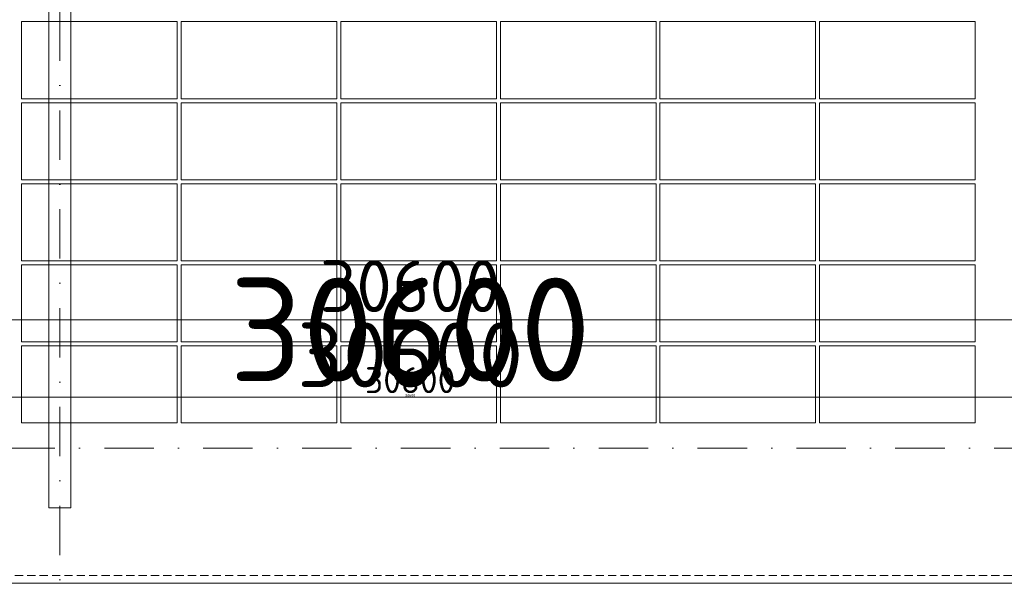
# Model space of a CAD drawing. Header units: millimetres. Extents: x -15830 to 4680139, y -28864 to 2281735.
# Tile 384 of 577: x 225619 to 233208, y 243203 to 247588. Entities that reach past the tile are written whole.
import ezdxf

# ---------------------------------------------------------------- set-up
doc = ezdxf.new("R2010")
doc.units = ezdxf.units.MM
for name, pattern in [('CENTERX2', [101.6, 63.5, -12.7, 12.7, -12.7]), ('DASHDOT', [25.4, 12.7, -6.35, 0, -6.35]), ('DASHED', [19.05, 12.7, -6.35]), ('HIDDEN', [9.525, 6.35, -3.175])]:
    doc.linetypes.add(name, pattern=pattern)
for name, color, linetype, lineweight in [('A99_FVE', 30, 'Continuous', 5), ('A99_N_kce-pod', 7, 'DASHED', 20), ('A99_N_koty-200', 5, 'Continuous', 5), ('A99_N_koty-200 @ 1', 5, 'Continuous', 5), ('A99_N_koty-200 @ 10', 5, 'Continuous', 5), ('A99_N_koty-200 @ 100', 5, 'Continuous', 5), ('A99_N_koty-200 @ 200', 5, 'Continuous', 5), ('A99_N_koty-200 @ 250 (1)', 5, 'Continuous', 5), ('A99_N_koty-200 @ 250 (2)', 5, 'Continuous', 5), ('A99_N_koty-200 @ 400', 5, 'Continuous', 5), ('A99_S_kce-pohl', 7, 'Continuous', 5), ('A99_S_osy', 1, 'CENTERX2', 5)]:
    doc.layers.add(name, color=color, linetype=linetype, lineweight=lineweight)
doc.styles.add('A99_kota', font='isocpeur.ttf', dxfattribs={"height": 2})
doc.dimstyles.new('A99_kota_200 new', dxfattribs={"dimscale": 200, "dimtxt": 2, "dimasz": 1.2, "dimexe": 0.5, "dimexo": 1.5, "dimgap": 0.3, "dimtad": 1, "dimdec": 0, "dimzin": 3, "dimdsep": 46, "dimtxsty": 'A99_kota', "dimblk": 'ARCHTICK', "dimcen": 2.5, "dimazin": 2, "dimtfac": 0.75, "dimtdec": 0, "dimtmove": 2, "dimatfit": 0, "dimfxl": 0, "dimtolj": 1, "dimtzin": 0, "dimlwd": 5, "dimlwe": 5, "dimarcsym": 0})

# ---------------------------------------------------------------- blocks, each defined once
blk = doc.blocks.new('_ArchTick')
at = {"color": 0, "linetype": 'ByBlock', "const_width": 0.15}
blk.add_lwpolyline([(-0.5, -0.5), (0.5, 0.5)], dxfattribs=at)
blk = doc.blocks.new('*D300')
at = {"layer": 'A99_N_koty-200', "color": 0, "linetype": 'Continuous', "lineweight": 5, "ltscale": 10, "transparency": 16777216}
for p, q in [((225929, 241208.3), (225929, 240758.3)), ((237929, 241208.3), (237929, 240758.3)), ((237929, 240808.3), (225929, 240808.3))]:
    blk.add_line(p, q, dxfattribs=at)
at = {"layer": 'Defpoints', "color": 0, "linetype": 'Continuous', "ltscale": 10, "transparency": 16777216}
for p in [(225929, 243683.3), (237929, 243683.3), (225929, 240808.3)]:
    blk.add_point(p, dxfattribs=at)
at = {"layer": 'A99_N_koty-200', "color": 0, "linetype": 'Continuous', "lineweight": 5, "ltscale": 10, "transparency": 16777216, "xscale": 120, "yscale": 120, "zscale": 120, "rotation": 180}
blk.add_blockref('_ArchTick', (225929, 240808.3), dxfattribs=at)
at = {"layer": 'A99_N_koty-200', "color": 0, "linetype": 'Continuous', "lineweight": 5, "ltscale": 10, "transparency": 16777216, "xscale": 120, "yscale": 120, "zscale": 120}
blk.add_blockref('_ArchTick', (237929, 240808.3), dxfattribs=at)
at = {"layer": 'A99_N_koty-200', "color": 0, "linetype": 'Continuous', "ltscale": 10, "transparency": 16777216, "insert": (231929, 240938.3), "char_height": 200, "attachment_point": 5, "style": 'A99_kota'}
blk.add_mtext('\\A1;12000', dxfattribs=at)
blk = doc.blocks.new('*D301')
at = {"layer": 'A99_N_koty-200', "color": 0, "linetype": 'Continuous', "lineweight": 5, "ltscale": 10, "transparency": 16777216}
for p, q in [((225929, 241608.3), (225929, 240708.3)), ((237929, 241608.3), (237929, 240708.3)), ((237929, 240808.3), (225929, 240808.3))]:
    blk.add_line(p, q, dxfattribs=at)
at = {"layer": 'Defpoints', "color": 0, "linetype": 'Continuous', "ltscale": 10, "transparency": 16777216}
for p in [(225929, 243683.3), (237929, 243683.3), (225929, 240808.3)]:
    blk.add_point(p, dxfattribs=at)
at = {"layer": 'A99_N_koty-200', "color": 0, "linetype": 'Continuous', "lineweight": 5, "ltscale": 10, "transparency": 16777216, "xscale": 240, "yscale": 240, "zscale": 240, "rotation": 180}
blk.add_blockref('_ArchTick', (225929, 240808.3), dxfattribs=at)
at = {"layer": 'A99_N_koty-200', "color": 0, "linetype": 'Continuous', "lineweight": 5, "ltscale": 10, "transparency": 16777216, "xscale": 240, "yscale": 240, "zscale": 240}
blk.add_blockref('_ArchTick', (237929, 240808.3), dxfattribs=at)
at = {"layer": 'A99_N_koty-200', "color": 0, "linetype": 'Continuous', "ltscale": 10, "transparency": 16777216, "insert": (231929, 241068.3), "char_height": 400, "attachment_point": 5, "style": 'A99_kota'}
blk.add_mtext('\\A1;12000', dxfattribs=at)
blk = doc.blocks.new('*D302')
at = {"layer": 'A99_N_koty-200', "color": 0, "linetype": 'Continuous', "lineweight": 5, "ltscale": 10, "transparency": 16777216}
for p, q in [((225929, 240812.3), (225929, 240807.8)), ((237929, 240808.3), (225929, 240808.3)), ((237929, 240812.3), (237929, 240807.8))]:
    blk.add_line(p, q, dxfattribs=at)
at = {"layer": 'Defpoints', "color": 0, "linetype": 'Continuous', "ltscale": 10, "transparency": 16777216}
for p in [(225929, 243683.3), (237929, 243683.3), (225929, 240808.3)]:
    blk.add_point(p, dxfattribs=at)
at = {"layer": 'A99_N_koty-200', "color": 0, "linetype": 'Continuous', "lineweight": 5, "ltscale": 10, "transparency": 16777216, "xscale": 1.2, "yscale": 1.2, "zscale": 1.2, "rotation": 180}
blk.add_blockref('_ArchTick', (225929, 240808.3), dxfattribs=at)
at = {"layer": 'A99_N_koty-200', "color": 0, "linetype": 'Continuous', "lineweight": 5, "ltscale": 10, "transparency": 16777216, "xscale": 1.2, "yscale": 1.2, "zscale": 1.2}
blk.add_blockref('_ArchTick', (237929, 240808.3), dxfattribs=at)
at = {"layer": 'A99_N_koty-200', "color": 0, "linetype": 'Continuous', "ltscale": 10, "transparency": 16777216, "insert": (231929, 240809.6), "char_height": 2, "attachment_point": 5, "style": 'A99_kota'}
blk.add_mtext('\\A1;12000', dxfattribs=at)
blk = doc.blocks.new('*D303')
at = {"layer": 'A99_N_koty-200', "color": 0, "linetype": 'Continuous', "lineweight": 5, "ltscale": 10, "transparency": 16777216}
for p, q in [((225929, 242408.3), (225929, 240608.3)), ((237929, 242408.3), (237929, 240608.3)), ((237929, 240808.3), (225929, 240808.3))]:
    blk.add_line(p, q, dxfattribs=at)
at = {"layer": 'Defpoints', "color": 0, "linetype": 'Continuous', "ltscale": 10, "transparency": 16777216}
for p in [(225929, 243683.3), (237929, 243683.3), (225929, 240808.3)]:
    blk.add_point(p, dxfattribs=at)
at = {"layer": 'A99_N_koty-200', "color": 0, "linetype": 'Continuous', "lineweight": 5, "ltscale": 10, "transparency": 16777216, "xscale": 480, "yscale": 480, "zscale": 480, "rotation": 180}
blk.add_blockref('_ArchTick', (225929, 240808.3), dxfattribs=at)
at = {"layer": 'A99_N_koty-200', "color": 0, "linetype": 'Continuous', "lineweight": 5, "ltscale": 10, "transparency": 16777216, "xscale": 480, "yscale": 480, "zscale": 480}
blk.add_blockref('_ArchTick', (237929, 240808.3), dxfattribs=at)
at = {"layer": 'A99_N_koty-200', "color": 0, "linetype": 'Continuous', "ltscale": 10, "transparency": 16777216, "insert": (231929, 241328.3), "char_height": 800, "attachment_point": 5, "style": 'A99_kota'}
blk.add_mtext('\\A1;12000', dxfattribs=at)
blk = doc.blocks.new('*D304')
at = {"layer": 'A99_N_koty-200', "color": 0, "linetype": 'Continuous', "lineweight": 5, "ltscale": 10, "transparency": 16777216}
for p, q in [((225929, 240848.3), (225929, 240803.3)), ((237929, 240848.3), (237929, 240803.3)), ((237929, 240808.3), (225929, 240808.3))]:
    blk.add_line(p, q, dxfattribs=at)
at = {"layer": 'Defpoints', "color": 0, "linetype": 'Continuous', "ltscale": 10, "transparency": 16777216}
for p in [(225929, 243683.3), (237929, 243683.3), (225929, 240808.3)]:
    blk.add_point(p, dxfattribs=at)
at = {"layer": 'A99_N_koty-200', "color": 0, "linetype": 'Continuous', "lineweight": 5, "ltscale": 10, "transparency": 16777216, "xscale": 12, "yscale": 12, "zscale": 12, "rotation": 180}
blk.add_blockref('_ArchTick', (225929, 240808.3), dxfattribs=at)
at = {"layer": 'A99_N_koty-200', "color": 0, "linetype": 'Continuous', "lineweight": 5, "ltscale": 10, "transparency": 16777216, "xscale": 12, "yscale": 12, "zscale": 12}
blk.add_blockref('_ArchTick', (237929, 240808.3), dxfattribs=at)
at = {"layer": 'A99_N_koty-200', "color": 0, "linetype": 'Continuous', "ltscale": 10, "transparency": 16777216, "insert": (231929, 240821.3), "char_height": 20, "attachment_point": 5, "style": 'A99_kota'}
blk.add_mtext('\\A1;12000', dxfattribs=at)
blk = doc.blocks.new('*D305')
at = {"layer": 'A99_N_koty-200', "color": 0, "linetype": 'Continuous', "lineweight": 5, "ltscale": 10, "transparency": 16777216}
for p, q in [((225929, 241808.3), (225929, 240683.3)), ((237929, 241808.3), (237929, 240683.3)), ((237929, 240808.3), (225929, 240808.3))]:
    blk.add_line(p, q, dxfattribs=at)
at = {"layer": 'Defpoints', "color": 0, "linetype": 'Continuous', "ltscale": 10, "transparency": 16777216}
for p in [(225929, 243683.3), (237929, 243683.3), (225929, 240808.3)]:
    blk.add_point(p, dxfattribs=at)
at = {"layer": 'A99_N_koty-200', "color": 0, "linetype": 'Continuous', "lineweight": 5, "ltscale": 10, "transparency": 16777216, "xscale": 300, "yscale": 300, "zscale": 300, "rotation": 180}
blk.add_blockref('_ArchTick', (225929, 240808.3), dxfattribs=at)
at = {"layer": 'A99_N_koty-200', "color": 0, "linetype": 'Continuous', "lineweight": 5, "ltscale": 10, "transparency": 16777216, "xscale": 300, "yscale": 300, "zscale": 300}
blk.add_blockref('_ArchTick', (237929, 240808.3), dxfattribs=at)
at = {"layer": 'A99_N_koty-200', "color": 0, "linetype": 'Continuous', "ltscale": 10, "transparency": 16777216, "insert": (231929, 241133.3), "char_height": 500, "attachment_point": 5, "style": 'A99_kota'}
blk.add_mtext('\\A1;12000', dxfattribs=at)
blk = doc.blocks.new('*D306')
at = {"layer": 'A99_N_koty-200', "color": 0, "linetype": 'Continuous', "lineweight": 5, "ltscale": 10, "transparency": 16777216}
for p, q in [((225929, 241808.3), (225929, 240683.3)), ((237929, 241808.3), (237929, 240683.3)), ((237929, 240808.3), (225929, 240808.3))]:
    blk.add_line(p, q, dxfattribs=at)
at = {"layer": 'Defpoints', "color": 0, "linetype": 'Continuous', "ltscale": 10, "transparency": 16777216}
for p in [(225929, 243683.3), (237929, 243683.3), (225929, 240808.3)]:
    blk.add_point(p, dxfattribs=at)
at = {"layer": 'A99_N_koty-200', "color": 0, "linetype": 'Continuous', "lineweight": 5, "ltscale": 10, "transparency": 16777216, "xscale": 300, "yscale": 300, "zscale": 300, "rotation": 180}
blk.add_blockref('_ArchTick', (225929, 240808.3), dxfattribs=at)
at = {"layer": 'A99_N_koty-200', "color": 0, "linetype": 'Continuous', "lineweight": 5, "ltscale": 10, "transparency": 16777216, "xscale": 300, "yscale": 300, "zscale": 300}
blk.add_blockref('_ArchTick', (237929, 240808.3), dxfattribs=at)
at = {"layer": 'A99_N_koty-200', "color": 0, "linetype": 'Continuous', "ltscale": 10, "transparency": 16777216, "insert": (231929, 241133.3), "char_height": 500, "attachment_point": 5, "style": 'A99_kota'}
blk.add_mtext('\\A1;12000', dxfattribs=at)
blk = doc.blocks.new('*D307')
at = {"layer": 'A99_N_koty-200', "color": 0, "linetype": 'Continuous', "lineweight": 5, "ltscale": 10, "transparency": 16777216}
for p, q in [((213929, 241208.3), (213929, 240758.3)), ((225929, 241208.3), (225929, 240758.3)), ((225929, 240808.3), (213929, 240808.3))]:
    blk.add_line(p, q, dxfattribs=at)
at = {"layer": 'Defpoints', "color": 0, "linetype": 'Continuous', "ltscale": 10, "transparency": 16777216}
for p in [(213929, 243683.3), (225929, 243683.3), (213929, 240808.3)]:
    blk.add_point(p, dxfattribs=at)
at = {"layer": 'A99_N_koty-200', "color": 0, "linetype": 'Continuous', "lineweight": 5, "ltscale": 10, "transparency": 16777216, "xscale": 120, "yscale": 120, "zscale": 120, "rotation": 180}
blk.add_blockref('_ArchTick', (213929, 240808.3), dxfattribs=at)
at = {"layer": 'A99_N_koty-200', "color": 0, "linetype": 'Continuous', "lineweight": 5, "ltscale": 10, "transparency": 16777216, "xscale": 120, "yscale": 120, "zscale": 120}
blk.add_blockref('_ArchTick', (225929, 240808.3), dxfattribs=at)
at = {"layer": 'A99_N_koty-200', "color": 0, "linetype": 'Continuous', "ltscale": 10, "transparency": 16777216, "insert": (219929, 240938.3), "char_height": 200, "attachment_point": 5, "style": 'A99_kota'}
blk.add_mtext('\\A1;12000', dxfattribs=at)
blk = doc.blocks.new('*D308')
at = {"layer": 'A99_N_koty-200', "color": 0, "linetype": 'Continuous', "lineweight": 5, "ltscale": 10, "transparency": 16777216}
for p, q in [((213929, 241608.3), (213929, 240708.3)), ((225929, 241608.3), (225929, 240708.3)), ((225929, 240808.3), (213929, 240808.3))]:
    blk.add_line(p, q, dxfattribs=at)
at = {"layer": 'Defpoints', "color": 0, "linetype": 'Continuous', "ltscale": 10, "transparency": 16777216}
for p in [(213929, 243683.3), (225929, 243683.3), (213929, 240808.3)]:
    blk.add_point(p, dxfattribs=at)
at = {"layer": 'A99_N_koty-200', "color": 0, "linetype": 'Continuous', "lineweight": 5, "ltscale": 10, "transparency": 16777216, "xscale": 240, "yscale": 240, "zscale": 240, "rotation": 180}
blk.add_blockref('_ArchTick', (213929, 240808.3), dxfattribs=at)
at = {"layer": 'A99_N_koty-200', "color": 0, "linetype": 'Continuous', "lineweight": 5, "ltscale": 10, "transparency": 16777216, "xscale": 240, "yscale": 240, "zscale": 240}
blk.add_blockref('_ArchTick', (225929, 240808.3), dxfattribs=at)
at = {"layer": 'A99_N_koty-200', "color": 0, "linetype": 'Continuous', "ltscale": 10, "transparency": 16777216, "insert": (219929, 241068.3), "char_height": 400, "attachment_point": 5, "style": 'A99_kota'}
blk.add_mtext('\\A1;12000', dxfattribs=at)
blk = doc.blocks.new('*D309')
at = {"layer": 'A99_N_koty-200', "color": 0, "linetype": 'Continuous', "lineweight": 5, "ltscale": 10, "transparency": 16777216}
for p, q in [((213929, 240812.3), (213929, 240807.8)), ((225929, 240808.3), (213929, 240808.3)), ((225929, 240812.3), (225929, 240807.8))]:
    blk.add_line(p, q, dxfattribs=at)
at = {"layer": 'Defpoints', "color": 0, "linetype": 'Continuous', "ltscale": 10, "transparency": 16777216}
for p in [(213929, 243683.3), (225929, 243683.3), (213929, 240808.3)]:
    blk.add_point(p, dxfattribs=at)
at = {"layer": 'A99_N_koty-200', "color": 0, "linetype": 'Continuous', "lineweight": 5, "ltscale": 10, "transparency": 16777216, "xscale": 1.2, "yscale": 1.2, "zscale": 1.2, "rotation": 180}
blk.add_blockref('_ArchTick', (213929, 240808.3), dxfattribs=at)
at = {"layer": 'A99_N_koty-200', "color": 0, "linetype": 'Continuous', "lineweight": 5, "ltscale": 10, "transparency": 16777216, "xscale": 1.2, "yscale": 1.2, "zscale": 1.2}
blk.add_blockref('_ArchTick', (225929, 240808.3), dxfattribs=at)
at = {"layer": 'A99_N_koty-200', "color": 0, "linetype": 'Continuous', "ltscale": 10, "transparency": 16777216, "insert": (219929, 240809.6), "char_height": 2, "attachment_point": 5, "style": 'A99_kota'}
blk.add_mtext('\\A1;12000', dxfattribs=at)
blk = doc.blocks.new('*D310')
at = {"layer": 'A99_N_koty-200', "color": 0, "linetype": 'Continuous', "lineweight": 5, "ltscale": 10, "transparency": 16777216}
for p, q in [((213929, 242408.3), (213929, 240608.3)), ((225929, 242408.3), (225929, 240608.3)), ((225929, 240808.3), (213929, 240808.3))]:
    blk.add_line(p, q, dxfattribs=at)
at = {"layer": 'Defpoints', "color": 0, "linetype": 'Continuous', "ltscale": 10, "transparency": 16777216}
for p in [(213929, 243683.3), (225929, 243683.3), (213929, 240808.3)]:
    blk.add_point(p, dxfattribs=at)
at = {"layer": 'A99_N_koty-200', "color": 0, "linetype": 'Continuous', "lineweight": 5, "ltscale": 10, "transparency": 16777216, "xscale": 480, "yscale": 480, "zscale": 480, "rotation": 180}
blk.add_blockref('_ArchTick', (213929, 240808.3), dxfattribs=at)
at = {"layer": 'A99_N_koty-200', "color": 0, "linetype": 'Continuous', "lineweight": 5, "ltscale": 10, "transparency": 16777216, "xscale": 480, "yscale": 480, "zscale": 480}
blk.add_blockref('_ArchTick', (225929, 240808.3), dxfattribs=at)
at = {"layer": 'A99_N_koty-200', "color": 0, "linetype": 'Continuous', "ltscale": 10, "transparency": 16777216, "insert": (219929, 241328.3), "char_height": 800, "attachment_point": 5, "style": 'A99_kota'}
blk.add_mtext('\\A1;12000', dxfattribs=at)
blk = doc.blocks.new('*D311')
at = {"layer": 'A99_N_koty-200', "color": 0, "linetype": 'Continuous', "lineweight": 5, "ltscale": 10, "transparency": 16777216}
for p, q in [((213929, 240848.3), (213929, 240803.3)), ((225929, 240848.3), (225929, 240803.3)), ((225929, 240808.3), (213929, 240808.3))]:
    blk.add_line(p, q, dxfattribs=at)
at = {"layer": 'Defpoints', "color": 0, "linetype": 'Continuous', "ltscale": 10, "transparency": 16777216}
for p in [(213929, 243683.3), (225929, 243683.3), (213929, 240808.3)]:
    blk.add_point(p, dxfattribs=at)
at = {"layer": 'A99_N_koty-200', "color": 0, "linetype": 'Continuous', "lineweight": 5, "ltscale": 10, "transparency": 16777216, "xscale": 12, "yscale": 12, "zscale": 12, "rotation": 180}
blk.add_blockref('_ArchTick', (213929, 240808.3), dxfattribs=at)
at = {"layer": 'A99_N_koty-200', "color": 0, "linetype": 'Continuous', "lineweight": 5, "ltscale": 10, "transparency": 16777216, "xscale": 12, "yscale": 12, "zscale": 12}
blk.add_blockref('_ArchTick', (225929, 240808.3), dxfattribs=at)
at = {"layer": 'A99_N_koty-200', "color": 0, "linetype": 'Continuous', "ltscale": 10, "transparency": 16777216, "insert": (219929, 240821.3), "char_height": 20, "attachment_point": 5, "style": 'A99_kota'}
blk.add_mtext('\\A1;12000', dxfattribs=at)
blk = doc.blocks.new('*D312')
at = {"layer": 'A99_N_koty-200', "color": 0, "linetype": 'Continuous', "lineweight": 5, "ltscale": 10, "transparency": 16777216}
for p, q in [((213929, 241808.3), (213929, 240683.3)), ((225929, 241808.3), (225929, 240683.3)), ((225929, 240808.3), (213929, 240808.3))]:
    blk.add_line(p, q, dxfattribs=at)
at = {"layer": 'Defpoints', "color": 0, "linetype": 'Continuous', "ltscale": 10, "transparency": 16777216}
for p in [(213929, 243683.3), (225929, 243683.3), (213929, 240808.3)]:
    blk.add_point(p, dxfattribs=at)
at = {"layer": 'A99_N_koty-200', "color": 0, "linetype": 'Continuous', "lineweight": 5, "ltscale": 10, "transparency": 16777216, "xscale": 300, "yscale": 300, "zscale": 300, "rotation": 180}
blk.add_blockref('_ArchTick', (213929, 240808.3), dxfattribs=at)
at = {"layer": 'A99_N_koty-200', "color": 0, "linetype": 'Continuous', "lineweight": 5, "ltscale": 10, "transparency": 16777216, "xscale": 300, "yscale": 300, "zscale": 300}
blk.add_blockref('_ArchTick', (225929, 240808.3), dxfattribs=at)
at = {"layer": 'A99_N_koty-200', "color": 0, "linetype": 'Continuous', "ltscale": 10, "transparency": 16777216, "insert": (219929, 241133.3), "char_height": 500, "attachment_point": 5, "style": 'A99_kota'}
blk.add_mtext('\\A1;12000', dxfattribs=at)
blk = doc.blocks.new('*D313')
at = {"layer": 'A99_N_koty-200', "color": 0, "linetype": 'Continuous', "lineweight": 5, "ltscale": 10, "transparency": 16777216}
for p, q in [((213929, 241808.3), (213929, 240683.3)), ((225929, 241808.3), (225929, 240683.3)), ((225929, 240808.3), (213929, 240808.3))]:
    blk.add_line(p, q, dxfattribs=at)
at = {"layer": 'Defpoints', "color": 0, "linetype": 'Continuous', "ltscale": 10, "transparency": 16777216}
for p in [(213929, 243683.3), (225929, 243683.3), (213929, 240808.3)]:
    blk.add_point(p, dxfattribs=at)
at = {"layer": 'A99_N_koty-200', "color": 0, "linetype": 'Continuous', "lineweight": 5, "ltscale": 10, "transparency": 16777216, "xscale": 300, "yscale": 300, "zscale": 300, "rotation": 180}
blk.add_blockref('_ArchTick', (213929, 240808.3), dxfattribs=at)
at = {"layer": 'A99_N_koty-200', "color": 0, "linetype": 'Continuous', "lineweight": 5, "ltscale": 10, "transparency": 16777216, "xscale": 300, "yscale": 300, "zscale": 300}
blk.add_blockref('_ArchTick', (225929, 240808.3), dxfattribs=at)
at = {"layer": 'A99_N_koty-200', "color": 0, "linetype": 'Continuous', "ltscale": 10, "transparency": 16777216, "insert": (219929, 241133.3), "char_height": 500, "attachment_point": 5, "style": 'A99_kota'}
blk.add_mtext('\\A1;12000', dxfattribs=at)
blk = doc.blocks.new('*D100')
at = {"layer": 'A99_N_koty-200', "color": 0, "linetype": 'Continuous', "lineweight": 5, "ltscale": 10, "transparency": 16777216}
for p, q in [((213329, 244473.3), (213329, 245373.3)), ((243929, 244473.3), (243929, 245373.3)), ((213329, 245273.3), (243929, 245273.3))]:
    blk.add_line(p, q, dxfattribs=at)
at = {"layer": 'Defpoints', "color": 0, "linetype": 'Continuous', "ltscale": 10, "transparency": 16777216}
for p in [(243929, 245273.3), (213329, 243243.3), (243929, 243203.3)]:
    blk.add_point(p, dxfattribs=at)
at = {"layer": 'A99_N_koty-200', "color": 0, "linetype": 'Continuous', "lineweight": 5, "ltscale": 10, "transparency": 16777216, "xscale": 240, "yscale": 240, "zscale": 240, "rotation": 180}
blk.add_blockref('_ArchTick', (213329, 245273.3), dxfattribs=at)
at = {"layer": 'A99_N_koty-200', "color": 0, "linetype": 'Continuous', "lineweight": 5, "ltscale": 10, "transparency": 16777216, "xscale": 240, "yscale": 240, "zscale": 240}
blk.add_blockref('_ArchTick', (243929, 245273.3), dxfattribs=at)
at = {"layer": 'A99_N_koty-200', "color": 0, "linetype": 'Continuous', "ltscale": 10, "transparency": 16777216, "insert": (228629, 245533.3), "char_height": 400, "attachment_point": 5, "style": 'A99_kota'}
blk.add_mtext('\\A1;30600', dxfattribs=at)
blk = doc.blocks.new('*D101')
at = {"layer": 'A99_N_koty-200', "color": 0, "linetype": 'Continuous', "lineweight": 5, "ltscale": 10, "transparency": 16777216}
for p, q in [((213329, 244278.3), (213329, 244728.3)), ((243929, 244278.3), (243929, 244728.3)), ((213329, 244678.3), (243929, 244678.3))]:
    blk.add_line(p, q, dxfattribs=at)
at = {"layer": 'Defpoints', "color": 0, "linetype": 'Continuous', "ltscale": 10, "transparency": 16777216}
for p in [(243929, 244678.3), (213329, 243243.3), (243929, 243203.3)]:
    blk.add_point(p, dxfattribs=at)
at = {"layer": 'A99_N_koty-200', "color": 0, "linetype": 'Continuous', "lineweight": 5, "ltscale": 10, "transparency": 16777216, "xscale": 120, "yscale": 120, "zscale": 120, "rotation": 180}
blk.add_blockref('_ArchTick', (213329, 244678.3), dxfattribs=at)
at = {"layer": 'A99_N_koty-200', "color": 0, "linetype": 'Continuous', "lineweight": 5, "ltscale": 10, "transparency": 16777216, "xscale": 120, "yscale": 120, "zscale": 120}
blk.add_blockref('_ArchTick', (243929, 244678.3), dxfattribs=at)
at = {"layer": 'A99_N_koty-200', "color": 0, "linetype": 'Continuous', "ltscale": 10, "transparency": 16777216, "insert": (228629, 244808.3), "char_height": 200, "attachment_point": 5, "style": 'A99_kota'}
blk.add_mtext('\\A1;30600', dxfattribs=at)
blk = doc.blocks.new('*D102')
at = {"layer": 'A99_N_koty-200', "color": 0, "linetype": 'Continuous', "lineweight": 5, "ltscale": 10, "transparency": 16777216}
for p, q in [((213329, 244674.3), (213329, 244678.8)), ((213329, 244678.3), (243929, 244678.3)), ((243929, 244674.3), (243929, 244678.8))]:
    blk.add_line(p, q, dxfattribs=at)
at = {"layer": 'Defpoints', "color": 0, "linetype": 'Continuous', "ltscale": 10, "transparency": 16777216}
for p in [(243929, 244678.3), (213329, 243243.3), (243929, 243203.3)]:
    blk.add_point(p, dxfattribs=at)
at = {"layer": 'A99_N_koty-200', "color": 0, "linetype": 'Continuous', "lineweight": 5, "ltscale": 10, "transparency": 16777216, "xscale": 1.2, "yscale": 1.2, "zscale": 1.2, "rotation": 180}
blk.add_blockref('_ArchTick', (213329, 244678.3), dxfattribs=at)
at = {"layer": 'A99_N_koty-200', "color": 0, "linetype": 'Continuous', "lineweight": 5, "ltscale": 10, "transparency": 16777216, "xscale": 1.2, "yscale": 1.2, "zscale": 1.2}
blk.add_blockref('_ArchTick', (243929, 244678.3), dxfattribs=at)
at = {"layer": 'A99_N_koty-200', "color": 0, "linetype": 'Continuous', "ltscale": 10, "transparency": 16777216, "insert": (228629, 244679.6), "char_height": 2, "attachment_point": 5, "style": 'A99_kota'}
blk.add_mtext('\\A1;30600', dxfattribs=at)
blk = doc.blocks.new('*D103')
at = {"layer": 'A99_N_koty-200', "color": 0, "linetype": 'Continuous', "lineweight": 5, "ltscale": 10, "transparency": 16777216}
for p, q in [((213329, 243843.3), (213329, 244878.3)), ((243929, 243803.3), (243929, 244878.3)), ((213329, 244678.3), (243929, 244678.3))]:
    blk.add_line(p, q, dxfattribs=at)
at = {"layer": 'Defpoints', "color": 0, "linetype": 'Continuous', "ltscale": 10, "transparency": 16777216}
for p in [(243929, 244678.3), (213329, 243243.3), (243929, 243203.3)]:
    blk.add_point(p, dxfattribs=at)
at = {"layer": 'A99_N_koty-200', "color": 0, "linetype": 'Continuous', "lineweight": 5, "ltscale": 10, "transparency": 16777216, "xscale": 480, "yscale": 480, "zscale": 480, "rotation": 180}
blk.add_blockref('_ArchTick', (213329, 244678.3), dxfattribs=at)
at = {"layer": 'A99_N_koty-200', "color": 0, "linetype": 'Continuous', "lineweight": 5, "ltscale": 10, "transparency": 16777216, "xscale": 480, "yscale": 480, "zscale": 480}
blk.add_blockref('_ArchTick', (243929, 244678.3), dxfattribs=at)
at = {"layer": 'A99_N_koty-200', "color": 0, "linetype": 'Continuous', "ltscale": 10, "transparency": 16777216, "insert": (228629, 245198.3), "char_height": 800, "attachment_point": 5, "style": 'A99_kota'}
blk.add_mtext('\\A1;30600', dxfattribs=at)
blk = doc.blocks.new('*D104')
at = {"layer": 'A99_N_koty-200', "color": 0, "linetype": 'Continuous', "lineweight": 5, "ltscale": 10, "transparency": 16777216}
for p, q in [((213329, 244638.3), (213329, 244683.3)), ((213329, 244678.3), (243929, 244678.3)), ((243929, 244638.3), (243929, 244683.3))]:
    blk.add_line(p, q, dxfattribs=at)
at = {"layer": 'Defpoints', "color": 0, "linetype": 'Continuous', "ltscale": 10, "transparency": 16777216}
for p in [(243929, 244678.3), (213329, 243243.3), (243929, 243203.3)]:
    blk.add_point(p, dxfattribs=at)
at = {"layer": 'A99_N_koty-200', "color": 0, "linetype": 'Continuous', "lineweight": 5, "ltscale": 10, "transparency": 16777216, "xscale": 12, "yscale": 12, "zscale": 12, "rotation": 180}
blk.add_blockref('_ArchTick', (213329, 244678.3), dxfattribs=at)
at = {"layer": 'A99_N_koty-200', "color": 0, "linetype": 'Continuous', "lineweight": 5, "ltscale": 10, "transparency": 16777216, "xscale": 12, "yscale": 12, "zscale": 12}
blk.add_blockref('_ArchTick', (243929, 244678.3), dxfattribs=at)
at = {"layer": 'A99_N_koty-200', "color": 0, "linetype": 'Continuous', "ltscale": 10, "transparency": 16777216, "insert": (228629, 244691.3), "char_height": 20, "attachment_point": 5, "style": 'A99_kota'}
blk.add_mtext('\\A1;30600', dxfattribs=at)
blk = doc.blocks.new('*D105')
at = {"layer": 'A99_N_koty-200', "color": 0, "linetype": 'Continuous', "lineweight": 5, "ltscale": 10, "transparency": 16777216}
for p, q in [((213329, 243678.3), (213329, 244803.3)), ((243929, 243678.3), (243929, 244803.3)), ((213329, 244678.3), (243929, 244678.3))]:
    blk.add_line(p, q, dxfattribs=at)
at = {"layer": 'Defpoints', "color": 0, "linetype": 'Continuous', "ltscale": 10, "transparency": 16777216}
for p in [(243929, 244678.3), (213329, 243243.3), (243929, 243203.3)]:
    blk.add_point(p, dxfattribs=at)
at = {"layer": 'A99_N_koty-200', "color": 0, "linetype": 'Continuous', "lineweight": 5, "ltscale": 10, "transparency": 16777216, "xscale": 300, "yscale": 300, "zscale": 300, "rotation": 180}
blk.add_blockref('_ArchTick', (213329, 244678.3), dxfattribs=at)
at = {"layer": 'A99_N_koty-200', "color": 0, "linetype": 'Continuous', "lineweight": 5, "ltscale": 10, "transparency": 16777216, "xscale": 300, "yscale": 300, "zscale": 300}
blk.add_blockref('_ArchTick', (243929, 244678.3), dxfattribs=at)
at = {"layer": 'A99_N_koty-200', "color": 0, "linetype": 'Continuous', "ltscale": 10, "transparency": 16777216, "insert": (228629, 245003.3), "char_height": 500, "attachment_point": 5, "style": 'A99_kota'}
blk.add_mtext('\\A1;30600', dxfattribs=at)
blk = doc.blocks.new('*D106')
at = {"layer": 'A99_N_koty-200', "color": 0, "linetype": 'Continuous', "lineweight": 5, "ltscale": 10, "transparency": 16777216}
for p, q in [((213329, 243678.3), (213329, 244803.3)), ((243929, 243678.3), (243929, 244803.3)), ((213329, 244678.3), (243929, 244678.3))]:
    blk.add_line(p, q, dxfattribs=at)
at = {"layer": 'Defpoints', "color": 0, "linetype": 'Continuous', "ltscale": 10, "transparency": 16777216}
for p in [(243929, 244678.3), (213329, 243243.3), (243929, 243203.3)]:
    blk.add_point(p, dxfattribs=at)
at = {"layer": 'A99_N_koty-200', "color": 0, "linetype": 'Continuous', "lineweight": 5, "ltscale": 10, "transparency": 16777216, "xscale": 300, "yscale": 300, "zscale": 300, "rotation": 180}
blk.add_blockref('_ArchTick', (213329, 244678.3), dxfattribs=at)
at = {"layer": 'A99_N_koty-200', "color": 0, "linetype": 'Continuous', "lineweight": 5, "ltscale": 10, "transparency": 16777216, "xscale": 300, "yscale": 300, "zscale": 300}
blk.add_blockref('_ArchTick', (243929, 244678.3), dxfattribs=at)
at = {"layer": 'A99_N_koty-200', "color": 0, "linetype": 'Continuous', "ltscale": 10, "transparency": 16777216, "insert": (228629, 245003.3), "char_height": 500, "attachment_point": 5, "style": 'A99_kota'}
blk.add_mtext('\\A1;30600', dxfattribs=at)
blk = doc.blocks.new('*U794')
at = {"layer": 'A99_N_koty-200 @ 1', "linetype": 'Continuous', "ltscale": 10}
dim = blk.add_linear_dim(base=(225929, 240808.3), p1=(237929, 243683.3), p2=(225929, 243683.3), angle=180, dimstyle='A99_kota_200 new', override={"dimscale": 1, "dimtix": 1, "dimtofl": 1, "dimtmove": 1, "dimatfit": 1}, dxfattribs=at)
dim.commit()
dim.dimension.update_dxf_attribs({"geometry": '*D302', "text_midpoint": (231929, 240809.6)})
at = {"layer": 'A99_N_koty-200 @ 10', "linetype": 'Continuous', "ltscale": 10}
dim = blk.add_linear_dim(base=(225929, 240808.3), p1=(237929, 243683.3), p2=(225929, 243683.3), angle=180, dimstyle='A99_kota_200 new', override={"dimscale": 10, "dimtix": 1, "dimtofl": 1, "dimtmove": 1, "dimatfit": 1}, dxfattribs=at)
dim.commit()
dim.dimension.update_dxf_attribs({"geometry": '*D304', "text_midpoint": (231929, 240821.3)})
at = {"layer": 'A99_N_koty-200 @ 100', "linetype": 'Continuous', "ltscale": 10}
dim = blk.add_linear_dim(base=(225929, 240808.3), p1=(237929, 243683.3), p2=(225929, 243683.3), angle=180, dimstyle='A99_kota_200 new', override={"dimscale": 100, "dimtix": 1, "dimtofl": 1, "dimtmove": 1, "dimatfit": 1}, dxfattribs=at)
dim.commit()
dim.dimension.update_dxf_attribs({"geometry": '*D300', "text_midpoint": (231929, 240938.3)})
at = {"layer": 'A99_N_koty-200 @ 200', "linetype": 'Continuous', "ltscale": 10}
dim = blk.add_linear_dim(base=(225929, 240808.3), p1=(237929, 243683.3), p2=(225929, 243683.3), angle=180, dimstyle='A99_kota_200 new', override={"dimscale": 200, "dimtix": 1, "dimtofl": 1, "dimtmove": 1, "dimatfit": 1}, dxfattribs=at)
dim.commit()
dim.dimension.update_dxf_attribs({"geometry": '*D301', "text_midpoint": (231929, 241068.3)})
at = {"layer": 'A99_N_koty-200 @ 250 (1)', "linetype": 'Continuous', "ltscale": 10}
dim = blk.add_linear_dim(base=(225929, 240808.3), p1=(237929, 243683.3), p2=(225929, 243683.3), angle=180, dimstyle='A99_kota_200 new', override={"dimscale": 250, "dimtix": 1, "dimtofl": 1, "dimtmove": 1, "dimatfit": 1}, dxfattribs=at)
dim.commit()
dim.dimension.update_dxf_attribs({"geometry": '*D305', "text_midpoint": (231929, 241133.3)})
at = {"layer": 'A99_N_koty-200 @ 250 (2)', "linetype": 'Continuous', "ltscale": 10}
dim = blk.add_linear_dim(base=(225929, 240808.3), p1=(237929, 243683.3), p2=(225929, 243683.3), angle=180, dimstyle='A99_kota_200 new', override={"dimscale": 250, "dimtix": 1, "dimtofl": 1, "dimtmove": 1, "dimatfit": 1}, dxfattribs=at)
dim.commit()
dim.dimension.update_dxf_attribs({"geometry": '*D306', "text_midpoint": (231929, 241133.3)})
at = {"layer": 'A99_N_koty-200 @ 400', "linetype": 'Continuous', "ltscale": 10}
dim = blk.add_linear_dim(base=(225929, 240808.3), p1=(237929, 243683.3), p2=(225929, 243683.3), angle=180, dimstyle='A99_kota_200 new', override={"dimscale": 400, "dimtix": 1, "dimtofl": 1, "dimtmove": 1, "dimatfit": 1}, dxfattribs=at)
dim.commit()
dim.dimension.update_dxf_attribs({"geometry": '*D303', "text_midpoint": (231929, 241328.3)})
blk = doc.blocks.new('*U795')
at = {"layer": 'A99_N_koty-200 @ 1', "linetype": 'Continuous', "ltscale": 10}
dim = blk.add_linear_dim(base=(213929, 240808.3), p1=(225929, 243683.3), p2=(213929, 243683.3), angle=180, dimstyle='A99_kota_200 new', override={"dimscale": 1, "dimtix": 1, "dimtofl": 1, "dimtmove": 1, "dimatfit": 1}, dxfattribs=at)
dim.commit()
dim.dimension.update_dxf_attribs({"geometry": '*D309', "text_midpoint": (219929, 240809.6)})
at = {"layer": 'A99_N_koty-200 @ 10', "linetype": 'Continuous', "ltscale": 10}
dim = blk.add_linear_dim(base=(213929, 240808.3), p1=(225929, 243683.3), p2=(213929, 243683.3), angle=180, dimstyle='A99_kota_200 new', override={"dimscale": 10, "dimtix": 1, "dimtofl": 1, "dimtmove": 1, "dimatfit": 1}, dxfattribs=at)
dim.commit()
dim.dimension.update_dxf_attribs({"geometry": '*D311', "text_midpoint": (219929, 240821.3)})
at = {"layer": 'A99_N_koty-200 @ 100', "linetype": 'Continuous', "ltscale": 10}
dim = blk.add_linear_dim(base=(213929, 240808.3), p1=(225929, 243683.3), p2=(213929, 243683.3), angle=180, dimstyle='A99_kota_200 new', override={"dimscale": 100, "dimtix": 1, "dimtofl": 1, "dimtmove": 1, "dimatfit": 1}, dxfattribs=at)
dim.commit()
dim.dimension.update_dxf_attribs({"geometry": '*D307', "text_midpoint": (219929, 240938.3)})
at = {"layer": 'A99_N_koty-200 @ 200', "linetype": 'Continuous', "ltscale": 10}
dim = blk.add_linear_dim(base=(213929, 240808.3), p1=(225929, 243683.3), p2=(213929, 243683.3), angle=180, dimstyle='A99_kota_200 new', override={"dimscale": 200, "dimtix": 1, "dimtofl": 1, "dimtmove": 1, "dimatfit": 1}, dxfattribs=at)
dim.commit()
dim.dimension.update_dxf_attribs({"geometry": '*D308', "text_midpoint": (219929, 241068.3)})
at = {"layer": 'A99_N_koty-200 @ 250 (1)', "linetype": 'Continuous', "ltscale": 10}
dim = blk.add_linear_dim(base=(213929, 240808.3), p1=(225929, 243683.3), p2=(213929, 243683.3), angle=180, dimstyle='A99_kota_200 new', override={"dimscale": 250, "dimtix": 1, "dimtofl": 1, "dimtmove": 1, "dimatfit": 1}, dxfattribs=at)
dim.commit()
dim.dimension.update_dxf_attribs({"geometry": '*D312', "text_midpoint": (219929, 241133.3)})
at = {"layer": 'A99_N_koty-200 @ 250 (2)', "linetype": 'Continuous', "ltscale": 10}
dim = blk.add_linear_dim(base=(213929, 240808.3), p1=(225929, 243683.3), p2=(213929, 243683.3), angle=180, dimstyle='A99_kota_200 new', override={"dimscale": 250, "dimtix": 1, "dimtofl": 1, "dimtmove": 1, "dimatfit": 1}, dxfattribs=at)
dim.commit()
dim.dimension.update_dxf_attribs({"geometry": '*D313', "text_midpoint": (219929, 241133.3)})
at = {"layer": 'A99_N_koty-200 @ 400', "linetype": 'Continuous', "ltscale": 10}
dim = blk.add_linear_dim(base=(213929, 240808.3), p1=(225929, 243683.3), p2=(213929, 243683.3), angle=180, dimstyle='A99_kota_200 new', override={"dimscale": 400, "dimtix": 1, "dimtofl": 1, "dimtmove": 1, "dimatfit": 1}, dxfattribs=at)
dim.commit()
dim.dimension.update_dxf_attribs({"geometry": '*D310', "text_midpoint": (219929, 241328.3)})
blk = doc.blocks.new('*U828')
at = {"layer": 'A99_N_koty-200 @ 1', "linetype": 'Continuous', "ltscale": 10}
dim = blk.add_linear_dim(base=(243929, 244678.3), p1=(213329, 243243.3), p2=(243929, 243203.3), dimstyle='A99_kota_200 new', override={"dimscale": 1, "dimtix": 1, "dimtofl": 1, "dimtmove": 2, "dimatfit": 3}, dxfattribs=at)
dim.commit()
dim.dimension.update_dxf_attribs({"geometry": '*D102', "text_midpoint": (228629, 244679.6)})
at = {"layer": 'A99_N_koty-200 @ 10', "linetype": 'Continuous', "ltscale": 10}
dim = blk.add_linear_dim(base=(243929, 244678.3), p1=(213329, 243243.3), p2=(243929, 243203.3), dimstyle='A99_kota_200 new', override={"dimscale": 10, "dimtix": 1, "dimtofl": 1, "dimtmove": 2, "dimatfit": 3}, dxfattribs=at)
dim.commit()
dim.dimension.update_dxf_attribs({"geometry": '*D104', "text_midpoint": (228629, 244691.3)})
at = {"layer": 'A99_N_koty-200 @ 100', "linetype": 'Continuous', "ltscale": 10}
dim = blk.add_linear_dim(base=(243929, 244678.3), p1=(213329, 243243.3), p2=(243929, 243203.3), dimstyle='A99_kota_200 new', override={"dimscale": 100, "dimtix": 1, "dimtofl": 1, "dimtmove": 2, "dimatfit": 3}, dxfattribs=at)
dim.commit()
dim.dimension.update_dxf_attribs({"geometry": '*D101', "text_midpoint": (228629, 244808.3)})
at = {"layer": 'A99_N_koty-200 @ 200', "linetype": 'Continuous', "ltscale": 10}
dim = blk.add_linear_dim(base=(243929, 245273.3), p1=(213329, 243243.3), p2=(243929, 243203.3), dimstyle='A99_kota_200 new', override={"dimscale": 200, "dimtix": 1, "dimtofl": 1, "dimtmove": 2, "dimatfit": 3}, dxfattribs=at)
dim.commit()
dim.dimension.update_dxf_attribs({"geometry": '*D100', "text_midpoint": (228629, 245533.3)})
at = {"layer": 'A99_N_koty-200 @ 250 (1)', "linetype": 'Continuous', "ltscale": 10}
dim = blk.add_linear_dim(base=(243929, 244678.3), p1=(213329, 243243.3), p2=(243929, 243203.3), dimstyle='A99_kota_200 new', override={"dimscale": 250, "dimtix": 1, "dimtofl": 1, "dimtmove": 2, "dimatfit": 3}, dxfattribs=at)
dim.commit()
dim.dimension.update_dxf_attribs({"geometry": '*D105', "text_midpoint": (228629, 245003.3)})
at = {"layer": 'A99_N_koty-200 @ 250 (2)', "linetype": 'Continuous', "ltscale": 10}
dim = blk.add_linear_dim(base=(243929, 244678.3), p1=(213329, 243243.3), p2=(243929, 243203.3), dimstyle='A99_kota_200 new', override={"dimscale": 250, "dimtix": 1, "dimtofl": 1, "dimtmove": 2, "dimatfit": 3}, dxfattribs=at)
dim.commit()
dim.dimension.update_dxf_attribs({"geometry": '*D106', "text_midpoint": (228629, 245003.3)})
at = {"layer": 'A99_N_koty-200 @ 400', "linetype": 'Continuous', "ltscale": 10}
dim = blk.add_linear_dim(base=(243929, 244678.3), p1=(213329, 243243.3), p2=(243929, 243203.3), dimstyle='A99_kota_200 new', override={"dimscale": 400, "dimtix": 1, "dimtofl": 1, "dimtmove": 2, "dimatfit": 3}, dxfattribs=at)
dim.commit()
dim.dimension.update_dxf_attribs({"geometry": '*D103', "text_midpoint": (228629, 245198.3)})

msp = doc.modelspace()

# ---------------------------------------------------------------- linework, layer by layer
at = {"layer": 'A99_FVE', "linetype": 'Continuous', "lineweight": 15, "ltscale": 2}
msp.add_lwpolyline([(225843.95, 249588.252), (226013.95, 249588.252), (226013.95, 243823.252), (225843.95, 243823.252)], close=True, dxfattribs=at)
at = {"layer": 'A99_FVE', "lineweight": 5, "ltscale": 2}
for points in [[(225633.95, 246978.252), (225633.95, 247573.252), (226833.95, 247573.252), (226833.95, 246978.252)], [(228063.95, 246978.252), (228063.95, 247573.252), (226863.95, 247573.252), (226863.95, 246978.252)], [(229293.95, 246978.252), (229293.95, 247573.252), (228093.95, 247573.252), (228093.95, 246978.252)], [(230523.95, 246978.252), (230523.95, 247573.252), (229323.95, 247573.252), (229323.95, 246978.252)], [(231753.95, 246978.252), (231753.95, 247573.252), (230553.95, 247573.252), (230553.95, 246978.252)], [(232983.95, 246978.252), (232983.95, 247573.252), (231783.95, 247573.252), (231783.95, 246978.252)], [(225633.95, 246353.252), (225633.95, 246948.252), (226833.95, 246948.252), (226833.95, 246353.252)], [(228063.95, 246353.252), (228063.95, 246948.252), (226863.95, 246948.252), (226863.95, 246353.252)], [(229293.95, 246353.252), (229293.95, 246948.252), (228093.95, 246948.252), (228093.95, 246353.252)], [(230523.95, 246353.252), (230523.95, 246948.252), (229323.95, 246948.252), (229323.95, 246353.252)], [(231753.95, 246353.252), (231753.95, 246948.252), (230553.95, 246948.252), (230553.95, 246353.252)], [(232983.95, 246353.252), (232983.95, 246948.252), (231783.95, 246948.252), (231783.95, 246353.252)], [(225633.95, 245728.252), (225633.95, 246323.252), (226833.95, 246323.252), (226833.95, 245728.252)], [(228063.95, 245728.252), (228063.95, 246323.252), (226863.95, 246323.252), (226863.95, 245728.252)], [(229293.95, 245728.252), (229293.95, 246323.252), (228093.95, 246323.252), (228093.95, 245728.252)], [(230523.95, 245728.252), (230523.95, 246323.252), (229323.95, 246323.252), (229323.95, 245728.252)], [(231753.95, 245728.252), (231753.95, 246323.252), (230553.95, 246323.252), (230553.95, 245728.252)], [(232983.95, 245728.252), (232983.95, 246323.252), (231783.95, 246323.252), (231783.95, 245728.252)], [(225633.95, 245103.252), (225633.95, 245698.252), (226833.95, 245698.252), (226833.95, 245103.252)], [(228063.95, 245103.252), (228063.95, 245698.252), (226863.95, 245698.252), (226863.95, 245103.252)], [(229293.95, 245103.252), (229293.95, 245698.252), (228093.95, 245698.252), (228093.95, 245103.252)], [(230523.95, 245103.252), (230523.95, 245698.252), (229323.95, 245698.252), (229323.95, 245103.252)], [(231753.95, 245103.252), (231753.95, 245698.252), (230553.95, 245698.252), (230553.95, 245103.252)], [(232983.95, 245103.252), (232983.95, 245698.252), (231783.95, 245698.252), (231783.95, 245103.252)], [(225633.95, 244478.252), (225633.95, 245073.252), (226833.95, 245073.252), (226833.95, 244478.252)], [(228063.95, 244478.252), (228063.95, 245073.252), (226863.95, 245073.252), (226863.95, 244478.252)], [(229293.95, 244478.252), (229293.95, 245073.252), (228093.95, 245073.252), (228093.95, 244478.252)], [(230523.95, 244478.252), (230523.95, 245073.252), (229323.95, 245073.252), (229323.95, 244478.252)], [(231753.95, 244478.252), (231753.95, 245073.252), (230553.95, 245073.252), (230553.95, 244478.252)], [(232983.95, 244478.252), (232983.95, 245073.252), (231783.95, 245073.252), (231783.95, 244478.252)]]:
    msp.add_lwpolyline(points, close=True, dxfattribs=at)
at = {"layer": 'A99_N_kce-pod', "linetype": 'HIDDEN', "lineweight": 5, "ltscale": 10}
msp.add_lwpolyline([(352804.496, 243303.252), (213328.95, 243303.252)], dxfattribs=at)
at = {"layer": 'A99_S_kce-pohl', "linetype": 'Continuous', "ltscale": 25}
msp.add_lwpolyline([(221258.95, 268723.252), (213328.95, 268723.252), (213328.95, 243243.252), (352804.496, 243243.252), (352804.496, 270633.252)], dxfattribs=at)
at = {"layer": 'A99_S_osy', "linetype": 'DASHDOT', "lineweight": 5, "ltscale": 30}
for points in [[(225928.95, 241173.252), (225928.95, 273343.252)], [(366878.95, 244283.252), (211283.95, 244283.252)]]:
    msp.add_lwpolyline(points, dxfattribs=at)

# ---------------------------------------------------------------- block references
at = {"layer": 'A99_N_koty-200'}
for name in ['*U828', '*U795', '*U794']:
    msp.add_blockref(name, (0, 0), dxfattribs=at)

doc.saveas('drawing.dxf')
